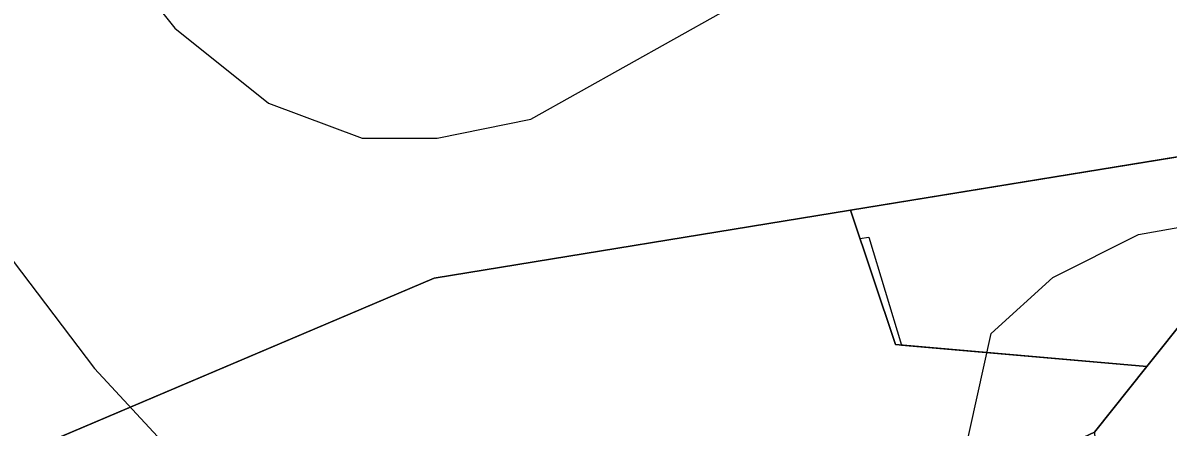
# Model space of a CAD drawing. Extents: x -706130 to -698555, y -971544 to -967260.
# Drawn here: x -704586.2 to -704525.1, y -968700.7 to -968679.2 of the extents above; entities that cross this region are included whole.
import ezdxf

# ---------------------------------------------------------------- set-up
doc = ezdxf.new("R2010")
doc.units = 0
for name, color, linetype in [('BPEJ hranice S', 7, 'Continuous'), ('KN_Hranice_katastrální území', 7, 'Continuous'), ('KN_Hranice_parcel', 7, 'Continuous'), ('KN_Polygon parcely', 7, 'Continuous'), ('KN_POZEMKY_10_LESNI POZEMEK', 7, 'Continuous'), ('KN_POZEMKY_7_TTP', 7, 'Continuous'), ('Plochy lesní všeobecné S', 7, 'Continuous'), ('Plochy smíšené nezastavěného území všeobecné S', 7, 'Continuous'), ('Plochy verejnych prostranstvi - komunikace ostatni S', 7, 'Continuous'), ('Regulační bloky v krajině S', 7, 'Continuous'), ('VÝŠKOPIS_vrstevnice hlavní', 7, 'Continuous'), ('VÝŠKOPIS_vrstevnice zesílená', 7, 'Continuous'), ('Zastavene uzemi N', 7, 'Continuous'), ('Zastavene uzemi plochy N', 7, 'Continuous')]:
    doc.layers.add(name, color=color, linetype=linetype)

msp = doc.modelspace()

# ---------------------------------------------------------------- linework, layer by layer
at = {"layer": 'BPEJ hranice S'}
msp.add_lwpolyline([(-704623.71, -968717.98), (-704612.748, -968713.33), (-704564.27, -968692.77), (-704542.08, -968689.15), (-704541.575, -968690.657), (-704541.1, -968690.577), (-704539.354, -968696.338), (-704526.27, -968697.48), (-704524.02, -968694.65)], dxfattribs=at)
at = {"layer": 'KN_Hranice_katastrální území'}
for points in [[(-704465.18, -968666.56), (-704484.45, -968665.15), (-704523.32, -968686.09), (-704542.08, -968689.15), (-704564.27, -968692.77), (-704623.71, -968717.98), (-704655.11, -968736.58), (-704676.09, -968714.47), (-704713.07, -968667.43)], [(-704713.07, -968667.43), (-704676.09, -968714.47), (-704655.11, -968736.58), (-704623.71, -968717.98), (-704564.27, -968692.77), (-704542.08, -968689.15), (-704523.32, -968686.09), (-704484.45, -968665.15), (-704465.18, -968666.56)]]:
    msp.add_lwpolyline(points, dxfattribs=at)
at = {"layer": 'KN_Hranice_parcel'}
for p, q in [((-704526.27, -968697.48), (-704524.02, -968694.65)), ((-704529.06, -968700.98), (-704526.27, -968697.48))]:
    msp.add_line(p, q, dxfattribs=at)
for points in [[(-704465.18, -968666.56), (-704484.45, -968665.15), (-704523.32, -968686.09), (-704542.08, -968689.15)], [(-704465.18, -968666.56), (-704484.45, -968665.15), (-704523.32, -968686.09), (-704542.08, -968689.15)], [(-704542.08, -968689.15), (-704564.27, -968692.77), (-704623.71, -968717.98), (-704655.11, -968736.58)], [(-704542.08, -968689.15), (-704564.27, -968692.77), (-704623.71, -968717.98), (-704655.11, -968736.58)], [(-704542.08, -968689.15), (-704539.68, -968696.31), (-704526.27, -968697.48)]]:
    msp.add_lwpolyline(points, dxfattribs=at)
at = {"layer": 'KN_Polygon parcely'}
for points in [[(-704814.89, -968543.6), (-704814.12, -968556.31), (-704811.29, -968560.14), (-704736.25, -968566.81), (-704713.48, -968606.7), (-704701.32, -968640.16), (-704693.37, -968655.55), (-704713.07, -968667.43), (-704676.09, -968714.47), (-704655.11, -968736.58), (-704623.71, -968717.98), (-704564.27, -968692.77), (-704542.08, -968689.15), (-704523.32, -968686.09), (-704484.45, -968665.15), (-704465.18, -968666.56)], [(-704468.62, -968687.18), (-704491.59, -968681.92), (-704494.99, -968694.04), (-704490.13, -968693.94), (-704473.63, -968693.6), (-704473.62, -968718.18), (-704473.61, -968742.7), (-704488.74, -968742.4), (-704505.03, -968741.47), (-704522.11, -968739.67), (-704523.13, -968738.61), (-704523.56, -968717.17), (-704524.02, -968694.65), (-704526.27, -968697.48), (-704529.06, -968700.98), (-704527.83, -968724.68), (-704526.83, -968744.16)]]:
    msp.add_lwpolyline(points, dxfattribs=at)
for points in [[(-704542.08, -968689.15), (-704539.68, -968696.31), (-704526.27, -968697.48), (-704524.02, -968694.65), (-704506.62, -968694.28), (-704494.99, -968694.04), (-704491.59, -968681.92), (-704468.62, -968687.18), (-704465.48, -968687.26), (-704465.18, -968666.56), (-704484.45, -968665.15), (-704523.32, -968686.09)], [(-704655.11, -968736.58), (-704632.8, -968755.71), (-704630.98, -968756.5), (-704625.08, -968753.32), (-704619.96, -968750.56), (-704594.83, -968735.4), (-704575.23, -968724.9), (-704553.36, -968712.37), (-704529.06, -968700.98), (-704526.27, -968697.48), (-704539.68, -968696.31), (-704542.08, -968689.15), (-704564.27, -968692.77), (-704623.71, -968717.98)]]:
    msp.add_lwpolyline(points, close=True, dxfattribs=at)
at = {"layer": 'KN_POZEMKY_10_LESNI POZEMEK'}
for p, q in [((-704542.08, -968689.15), (-704523.32, -968686.09)), ((-704523.32, -968686.09), (-704542.08, -968689.15)), ((-704542.08, -968689.15), (-704564.27, -968692.77)), ((-704539.68, -968696.31), (-704542.08, -968689.15)), ((-704564.27, -968692.77), (-704623.71, -968717.98)), ((-704524.02, -968694.65), (-704526.27, -968697.48)), ((-704526.27, -968697.48), (-704539.68, -968696.31))]:
    msp.add_line(p, q, dxfattribs=at)
at = {"layer": 'KN_POZEMKY_7_TTP'}
for p, q in [((-704564.27, -968692.77), (-704542.08, -968689.15)), ((-704542.08, -968689.15), (-704539.68, -968696.31)), ((-704623.71, -968717.98), (-704564.27, -968692.77)), ((-704526.27, -968697.48), (-704524.02, -968694.65)), ((-704539.68, -968696.31), (-704526.27, -968697.48)), ((-704529.06, -968700.98), (-704526.27, -968697.48)), ((-704526.27, -968697.48), (-704529.06, -968700.98))]:
    msp.add_line(p, q, dxfattribs=at)
at = {"layer": 'Plochy lesní všeobecné S'}
for p, q in [((-704564.27, -968692.77), (-704542.08, -968689.15)), ((-704542.08, -968689.15), (-704539.68, -968696.31)), ((-704623.71, -968717.98), (-704564.27, -968692.77)), ((-704526.27, -968697.48), (-704524.02, -968694.65)), ((-704539.68, -968696.31), (-704526.27, -968697.48))]:
    msp.add_line(p, q, dxfattribs=at)
at = {"layer": 'Plochy smíšené nezastavěného území všeobecné S'}
msp.add_line((-704529.06, -968700.98), (-704526.27, -968697.48), dxfattribs=at)
for points in [[(-704542.08, -968689.15), (-704564.27, -968692.77), (-704623.71, -968717.98), (-704655.11, -968736.58)], [(-704526.27, -968697.48), (-704539.68, -968696.31), (-704542.08, -968689.15)]]:
    msp.add_lwpolyline(points, dxfattribs=at)
at = {"layer": 'Plochy verejnych prostranstvi - komunikace ostatni S'}
for p, q in [((-704524.02, -968694.65), (-704526.27, -968697.48)), ((-704526.27, -968697.48), (-704529.06, -968700.98))]:
    msp.add_line(p, q, dxfattribs=at)
at = {"layer": 'Regulační bloky v krajině S'}
for p, q in [((-704564.27, -968692.77), (-704542.08, -968689.15)), ((-704542.08, -968689.15), (-704539.68, -968696.31)), ((-704623.71, -968717.98), (-704564.27, -968692.77)), ((-704526.27, -968697.48), (-704524.02, -968694.65)), ((-704539.68, -968696.31), (-704526.27, -968697.48)), ((-704529.06, -968700.98), (-704526.27, -968697.48))]:
    msp.add_line(p, q, dxfattribs=at)
for points in [[(-704542.08, -968689.15), (-704564.27, -968692.77), (-704623.71, -968717.98), (-704655.11, -968736.58)], [(-704526.27, -968697.48), (-704539.68, -968696.31), (-704542.08, -968689.15)]]:
    msp.add_lwpolyline(points, dxfattribs=at)
at = {"layer": 'VÝŠKOPIS_vrstevnice hlavní'}
msp.add_lwpolyline([(-704592.927, -968660.911), (-704578.089, -968679.457), (-704573.096, -968683.452), (-704568.103, -968685.307), (-704564.108, -968685.307), (-704559.114, -968684.308), (-704546.416, -968677.175)], dxfattribs=at)
at = {"layer": 'VÝŠKOPIS_vrstevnice zesílená'}
msp.add_lwpolyline([(-704602.771, -968668.757), (-704592.784, -968683.88), (-704582.369, -968697.577), (-704571.384, -968709.418), (-704566.818, -968712.7), (-704562.11, -968714.84), (-704551.791, -968717.372), (-704542.871, -968716.37), (-704539.564, -968712.761), (-704536.857, -968705.995), (-704534.575, -968695.722), (-704531.294, -968692.726), (-704526.728, -968690.443), (-704513.032, -968688.018), (-704504.186, -968684.451), (-704496.339, -968678.744)], dxfattribs=at)
at = {"layer": 'Zastavene uzemi N'}
msp.add_lwpolyline([(-704468.62, -968687.18), (-704491.59, -968681.92), (-704494.99, -968694.04), (-704506.62, -968694.28), (-704524.02, -968694.65), (-704526.27, -968697.48), (-704529.06, -968700.98), (-704553.36, -968712.37), (-704575.23, -968724.9), (-704594.83, -968735.4), (-704619.96, -968750.56), (-704607.53, -968765.8), (-704595, -968779.93), (-704581.04, -968794.95), (-704574.73, -968800.38), (-704566.59, -968807.71), (-704565.45, -968802.77), (-704540.25, -968826.81), (-704531.59, -968828.95), (-704519.14, -968832.25), (-704499.51, -968833.02), (-704473.57, -968834.05), (-704467.57, -968834.21)], dxfattribs=at)
at = {"layer": 'Zastavene uzemi plochy N'}
msp.add_lwpolyline([(-704468.62, -968687.18), (-704491.59, -968681.92), (-704494.99, -968694.04), (-704506.62, -968694.28), (-704524.02, -968694.65), (-704526.27, -968697.48), (-704529.06, -968700.98), (-704553.36, -968712.37), (-704575.23, -968724.9), (-704594.83, -968735.4), (-704619.96, -968750.56), (-704607.53, -968765.8), (-704595, -968779.93), (-704581.04, -968794.95), (-704574.73, -968800.38), (-704566.59, -968807.71), (-704565.45, -968802.77), (-704540.25, -968826.81), (-704531.59, -968828.95), (-704519.14, -968832.25), (-704499.51, -968833.02), (-704473.57, -968834.05), (-704467.57, -968834.21)], dxfattribs=at)

doc.saveas('drawing.dxf')
